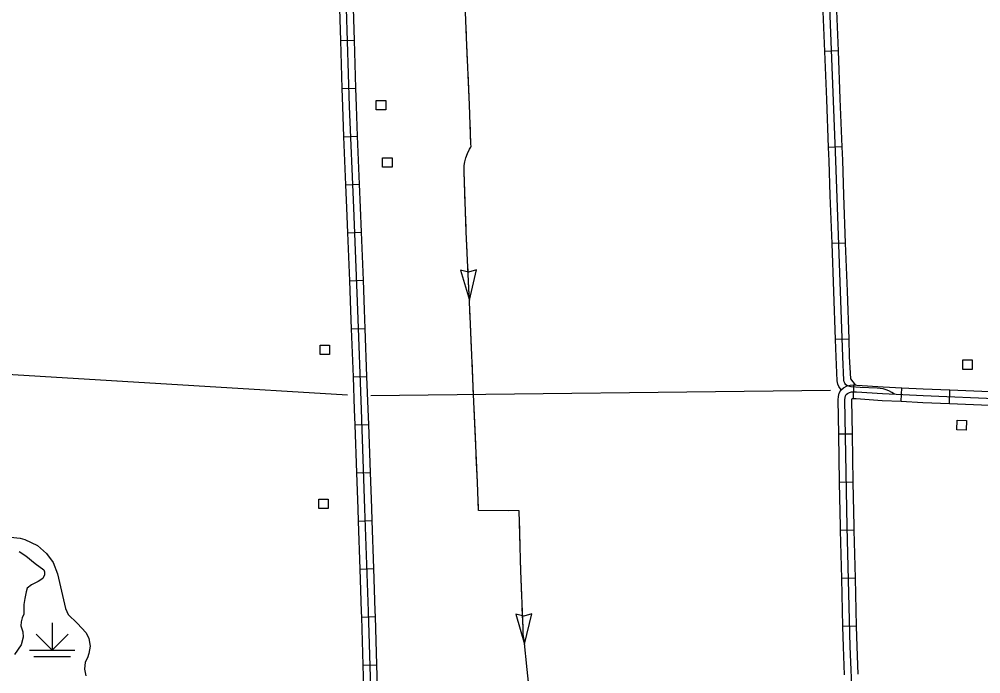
# Model space of a CAD drawing. Extents: x 1084508 to 1142749, y 1057638 to 1093403.
# Drawn here: x 1117705 to 1121021, y 1085121 to 1087378 of the extents above; entities that cross this region are included whole.
import ezdxf

# ---------------------------------------------------------------- set-up
doc = ezdxf.new("R2010")
doc.units = 0
for name, color, linetype in [('Level 32', 7, 'Continuous'), ('Level 35', 7, 'Continuous'), ('Level 43', 7, 'Continuous'), ('Level 44', 7, 'Continuous'), ('Level 45', 7, 'Continuous'), ('Level 47', 7, 'Continuous'), ('Level 5', 7, 'Continuous'), ('Level 56', 7, 'Continuous')]:
    doc.layers.add(name, color=color, linetype=linetype)

msp = doc.modelspace()

# ---------------------------------------------------------------- linework, layer by layer
at = {"layer": 'Level 32'}
for p, q in [((1118812.3, 1087304.2), (1118859.3, 1087305.6)), ((1118817.2, 1087138.5), (1118864.2, 1087139.9)), ((1118823.3, 1086972.6), (1118870.4, 1086974.6)), ((1118830.2, 1086807), (1118877.2, 1086809)), ((1118836.8, 1086641.5), (1118883.9, 1086643.3)), ((1118843.4, 1086475.9), (1118890.4, 1086477.7)), ((1118849.7, 1086310.4), (1118896.8, 1086312.1)), ((1118855.8, 1086144.7), (1118902.8, 1086146.4)), ((1120582.1, 1086070), (1120583.3, 1086117.1)), ((1120747, 1086060.5), (1120749.3, 1086107.6)), ((1120912.8, 1086053.2), (1120914.6, 1086100.3)), ((1118861.8, 1085979.1), (1118908.8, 1085980.8)), ((1120578.2, 1085947.6), (1120531.2, 1085946.8)), ((1118867.8, 1085813.5), (1118914.9, 1085815.2)), ((1120581.3, 1085781.9), (1120534.2, 1085781.1)), ((1118873.7, 1085647.9), (1118920.8, 1085649.5)), ((1120584.4, 1085616.4), (1120537.3, 1085615.2)), ((1118879.3, 1085482.3), (1118926.4, 1085483.9)), ((1120588.5, 1085450.7), (1120541.4, 1085449.5)), ((1118884.9, 1085316.7), (1118931.9, 1085318.2)), ((1120592.6, 1085285), (1120545.5, 1085283.9)), ((1118889.9, 1085151.1), (1118937, 1085152.5))]:
    msp.add_line(p, q, dxfattribs=at)
for points in [[(1118745.4, 1089623.3), (1118749.7, 1089483.2), (1118764.6, 1089043.1), (1118804.4, 1088061.9), (1118832.6, 1087414.4), (1118842.5, 1087077.4), (1118857, 1086728.1), (1118870.9, 1086374.7), (1118883.4, 1086032.8), (1118895.8, 1085690.9), (1118907.8, 1085337), (1118918.3, 1084995.6), (1118935.2, 1084648.2), (1118944.2, 1084302.3), (1118956.1, 1083958.9), (1118967, 1083610.5), (1118979.9, 1083260.1), (1118986.5, 1083074.7)], [(1118806.6, 1087469.5), (1118809.1, 1087413.5), (1118812.3, 1087304.2)], [(1118853.7, 1087471.5), (1118856.1, 1087415.2), (1118859.3, 1087305.6)], [(1118812.3, 1087304.2), (1118817.2, 1087138.5)], [(1118859.3, 1087305.6), (1118864.2, 1087139.9)], [(1118817.2, 1087138.5), (1118819, 1087076.6), (1118823.3, 1086972.6)], [(1118864.2, 1087139.9), (1118866.1, 1087078.3), (1118870.4, 1086974.6)], [(1118870.4, 1086974.6), (1118877.2, 1086809)], [(1118823.3, 1086972.6), (1118830.2, 1086807)], [(1118877.2, 1086809), (1118880.5, 1086729), (1118883.9, 1086643.3)], [(1118830.2, 1086807), (1118833.5, 1086727.1), (1118836.8, 1086641.5)], [(1118883.9, 1086643.3), (1118890.4, 1086477.7)], [(1118836.8, 1086641.5), (1118843.4, 1086475.9)], [(1118890.4, 1086477.7), (1118894.5, 1086375.6), (1118896.8, 1086312.1)], [(1118843.4, 1086475.9), (1118847.4, 1086373.8), (1118849.7, 1086310.4)], [(1118896.8, 1086312.1), (1118902.8, 1086146.4)], [(1118849.7, 1086310.4), (1118855.8, 1086144.7)], [(1118902.8, 1086146.4), (1118906.9, 1086033.6), (1118908.8, 1085980.8)], [(1118855.8, 1086144.7), (1118859.9, 1086031.9), (1118861.8, 1085979.1)], [(1120531.2, 1085946.8), (1120529, 1086066.1), (1120529.9, 1086076.9), (1120532.6, 1086088.2), (1120538.4, 1086098.5), (1120547.9, 1086107.3), (1120559.8, 1086113.5), (1120571, 1086116.7), (1120581.2, 1086117.2), (1120583.3, 1086117.1)], [(1120583.3, 1086117.1), (1120593.9, 1086116.8), (1120684, 1086110.8), (1120749.3, 1086107.6)], [(1120627.3, 1083628.2), (1120625.4, 1083685.5), (1120615.8, 1083957.6), (1120600.8, 1084345.7), (1120582.8, 1084798), (1120582.2, 1084889.3), (1120578.6, 1085026.3), (1120570.8, 1085214.9), (1120560.6, 1085628.2), (1120552.5, 1086065.3), (1120553.2, 1086073.2), (1120554.7, 1086079.5), (1120557.1, 1086083.7), (1120561.6, 1086087.9), (1120568.5, 1086091.5), (1120574.8, 1086093.3), (1120581.4, 1086093.6), (1120592.8, 1086093.3), (1120682.6, 1086087.3), (1120821.9, 1086080.4), (1121094.8, 1086069.6), (1121243.4, 1086062.4), (1121397.8, 1086056.6)], [(1120749.3, 1086107.6), (1120822.9, 1086103.9), (1120914.6, 1086100.3)], [(1120914.6, 1086100.3), (1121080.2, 1086093.7)], [(1120578.2, 1085947.6), (1120576.1, 1086064.5), (1120576.5, 1086069.1), (1120577.3, 1086069.5), (1120578.6, 1086069.9), (1120581.7, 1086070.1), (1120582.1, 1086070)], [(1120582.1, 1086070), (1120591.7, 1086069.8), (1120681.2, 1086063.8), (1120747, 1086060.5)], [(1120747, 1086060.5), (1120820.8, 1086056.9), (1120912.8, 1086053.2)], [(1120912.8, 1086053.2), (1121078.4, 1086046.7)], [(1118908.8, 1085980.8), (1118914.9, 1085815.2)], [(1118861.8, 1085979.1), (1118867.8, 1085813.5)], [(1120534.2, 1085781.1), (1120531.2, 1085946.8)], [(1120581.3, 1085781.9), (1120578.2, 1085947.6)], [(1118914.9, 1085815.2), (1118919.4, 1085691.7), (1118920.8, 1085649.5)], [(1118867.8, 1085813.5), (1118872.3, 1085690), (1118873.7, 1085647.9)], [(1120537.3, 1085615.2), (1120537, 1085627.7), (1120534.2, 1085781.1)], [(1120584.4, 1085616.4), (1120584.1, 1085628.7), (1120581.3, 1085781.9)], [(1118873.7, 1085647.9), (1118879.3, 1085482.3)], [(1118920.8, 1085649.5), (1118926.4, 1085483.9)], [(1120541.4, 1085449.5), (1120537.3, 1085615.2)], [(1120588.5, 1085450.7), (1120584.4, 1085616.4)], [(1118879.3, 1085482.3), (1118884.3, 1085336.2), (1118884.9, 1085316.7)], [(1118926.4, 1085483.9), (1118931.3, 1085337.7), (1118931.9, 1085318.2)], [(1120545.5, 1085283.9), (1120541.4, 1085449.5)], [(1120592.6, 1085285), (1120588.5, 1085450.7)], [(1118884.9, 1085316.7), (1118889.9, 1085151.1)], [(1118931.9, 1085318.2), (1118937, 1085152.5)], [(1120551.2, 1085117.8), (1120547.2, 1085214.1), (1120545.5, 1085283.9)], [(1120598.3, 1085119.8), (1120594.3, 1085215.7), (1120592.6, 1085285)], [(1118889.9, 1085151.1), (1118894.7, 1084994.6), (1118895.2, 1084985)], [(1118937, 1085152.5), (1118941.8, 1084996.5), (1118942.2, 1084987.3)]]:
    msp.add_lwpolyline(points, dxfattribs=at)
at = {"layer": 'Level 35'}
msp.add_lwpolyline([(1117704.3, 1085543.3), (1117727.5, 1085528), (1117759.3, 1085501.5), (1117789.4, 1085479.3), (1117791.5, 1085472.9), (1117791.5, 1085462.4), (1117785.7, 1085449.7), (1117769.3, 1085439.5), (1117746.6, 1085428.3), (1117731.8, 1085416.7), (1117728.1, 1085403.5), (1117723.3, 1085380.7), (1117720.1, 1085359.6), (1117720.7, 1085326.2), (1117714.8, 1085314.1), (1117711.1, 1085300.8), (1117710.1, 1085286), (1117717.5, 1085265.9), (1117718, 1085247.9), (1117711.7, 1085221.5), (1117687.9, 1085188.1)], dxfattribs=at)
at = {"layer": 'Level 43'}
for p, q in [((1119254.2, 1086506.1), (1119226.3, 1086512.8)), ((1119226.3, 1086512.8), (1119257.1, 1086409.6)), ((1119282, 1086514.4), (1119254.5, 1086506.2)), ((1119257.1, 1086409.6), (1119282, 1086514.4)), ((1119445, 1085320), (1119417.2, 1085326.9)), ((1119417.2, 1085326.9), (1119447.1, 1085223.4)), ((1119472.9, 1085328), (1119445.4, 1085320)), ((1119447.1, 1085223.4), (1119472.9, 1085328))]:
    msp.add_line(p, q, dxfattribs=at)
for points in [[(1119484.1, 1084877.5), (1119456.1, 1085135.7), (1119445.7, 1085237.5), (1119442.7, 1085256.2), (1119442.3, 1085278.2), (1119434.5, 1085476.2), (1119428.9, 1085682.5), (1119289.1, 1085683.9), (1119284.9, 1085781.7), (1119272.8, 1086058.9), (1119259.7, 1086353.1), (1119246.6, 1086645.2), (1119239, 1086852.8), (1119239.4, 1086873.9), (1119241.1, 1086886.6), (1119244.9, 1086900.5), (1119250.4, 1086915.3), (1119257.5, 1086929.7), (1119261.8, 1086936.3), (1119263, 1086940.5), (1119262.6, 1086947.3), (1119257.1, 1087082.1), (1119247.4, 1087314.7), (1119235.2, 1087608.5)], [(1119250.8, 1087232.8), (1119247.4, 1087314.7), (1119245.6, 1087357)], [(1119257.7, 1087067.3), (1119257.1, 1087082.1), (1119252.6, 1087191.4)], [(1119246.7, 1086905.4), (1119250.4, 1086915.3), (1119257.5, 1086929.7), (1119261.8, 1086936.3), (1119263, 1086940.5), (1119262.6, 1086947.3), (1119259.4, 1087025.9)], [(1119243.1, 1086740.7), (1119239, 1086852.8), (1119239.2, 1086864.9)], [(1119249.7, 1086575.1), (1119246.6, 1086645.2), (1119244.6, 1086699.3)], [(1119254.3, 1086471.6), (1119251.6, 1086533.7)], [(1119257.1, 1086409.6), (1119254.3, 1086471.6)], [(1119264.5, 1086244), (1119259.7, 1086353.1), (1119259, 1086368.2)], [(1119271.9, 1086078.4), (1119266.4, 1086202.6)], [(1119279.2, 1085912.9), (1119273.7, 1086037)], [(1119286.4, 1085747.3), (1119284.9, 1085781.7), (1119281, 1085871.5)], [(1119391.4, 1085682.9), (1119289.1, 1085683.9), (1119288.2, 1085705.9)], [(1119430.7, 1085616.5), (1119429, 1085678.6)], [(1119432.4, 1085554.4), (1119430.7, 1085616.5)], [(1119438, 1085388.7), (1119434.5, 1085476.2), (1119433.5, 1085513)], [(1119447.1, 1085223.4), (1119445.7, 1085237.5), (1119442.7, 1085256.2), (1119442.3, 1085278.2), (1119439.6, 1085347.3)], [(1119464.5, 1085058.6), (1119456.1, 1085135.7), (1119451.4, 1085182.2)]]:
    msp.add_lwpolyline(points, dxfattribs=at)
at = {"layer": 'Level 44'}
for p, q in [((1117818.1, 1085296.5), (1117818.1, 1085202.4)), ((1117818.1, 1085202.4), (1117762.7, 1085257.9)), ((1117818.1, 1085202.4), (1117873.6, 1085257.9)), ((1117739.7, 1085202.4), (1117896.6, 1085202.4)), ((1117755.4, 1085181), (1117880.9, 1085181))]:
    msp.add_line(p, q, dxfattribs=at)
at = {"layer": 'Level 45'}
for p, q in [((1120530.1, 1087268.7), (1120483, 1087266.9)), ((1120543, 1086937.5), (1120496, 1086935.7)), ((1120554.9, 1086606.2), (1120507.9, 1086604.5)), ((1120566.7, 1086274.9), (1120519.6, 1086273.3))]:
    msp.add_line(p, q, dxfattribs=at)
for points in [[(1120723.1, 1086085.3), (1120713.9, 1086090.4), (1120703.4, 1086096.4), (1120695.2, 1086100.3), (1120684.7, 1086103.3), (1120663.4, 1086105.4), (1120604.9, 1086108.1), (1120573.7, 1086110.8), (1120561.7, 1086114.1), (1120555.7, 1086117.7), (1120552.3, 1086122.8), (1120550.2, 1086127.6), (1120548.7, 1086133.9), (1120545.3, 1086214.3), (1120521.3, 1086890.7), (1120494.9, 1087566.1)], [(1120483, 1087266.9), (1120476.5, 1087432.5)], [(1120530.1, 1087268.7), (1120523.6, 1087434.3)], [(1120489.5, 1087101.3), (1120483, 1087266.9)], [(1120536.5, 1087103.1), (1120530.1, 1087268.7)], [(1120496, 1086935.7), (1120489.5, 1087101.3)], [(1120543, 1086937.5), (1120536.5, 1087103.1)], [(1120502, 1086770.1), (1120497.8, 1086889.8), (1120496, 1086935.7)], [(1120549.1, 1086771.8), (1120544.8, 1086891.5), (1120543, 1086937.5)], [(1120507.9, 1086604.5), (1120502, 1086770.1)], [(1120554.9, 1086606.2), (1120549.1, 1086771.8)], [(1120513.8, 1086438.9), (1120507.9, 1086604.5)], [(1120560.8, 1086440.6), (1120554.9, 1086606.2)], [(1120519.6, 1086273.3), (1120513.8, 1086438.9)], [(1120566.7, 1086274.9), (1120560.8, 1086440.6)], [(1120539.2, 1086099.8), (1120531.5, 1086111.6), (1120527.8, 1086120.1), (1120525.3, 1086130.7), (1120521.8, 1086213.4), (1120519.6, 1086273.3)], [(1120588.6, 1086117.7), (1120572.8, 1086138.5), (1120568.8, 1086215.2), (1120566.7, 1086274.9)]]:
    msp.add_lwpolyline(points, dxfattribs=at)
at = {"layer": 'Level 47'}
msp.add_lwpolyline([(1117674.3, 1085592.5), (1117707.7, 1085588.2), (1117724.1, 1085584), (1117767.7, 1085563.8), (1117798.2, 1085536.4), (1117822, 1085505.3), (1117836.8, 1085466.3), (1117863.8, 1085346.8), (1117873.1, 1085325.9), (1117903.9, 1085296.2), (1117935.6, 1085262.3), (1117945.1, 1085242.7), (1117949.3, 1085216.3), (1117945.1, 1085191.3), (1117939.8, 1085176.5), (1117932.4, 1085161.2), (1117930, 1085137.5), (1117933.7, 1085114.4)], dxfattribs=at)
at = {"layer": 'Level 5'}
for points in [[(1117245.8, 1086179.9), (1118836.6, 1086082.7)], [(1118917.8, 1086080.2), (1120502.3, 1086098.5)]]:
    msp.add_lwpolyline(points, dxfattribs=at)
at = {"layer": 'Level 56'}
for points in [[(1118935.9, 1087065.4), (1118935.9, 1087098.1), (1118968.7, 1087098.1), (1118968.7, 1087065.4)], [(1118957.8, 1086867.6), (1118957.8, 1086900.3), (1118990.6, 1086900.3), (1118990.6, 1086867.6)], [(1118742.1, 1086221.4), (1118742.1, 1086254.1), (1118774.8, 1086254.1), (1118774.8, 1086221.4)], [(1120958.6, 1086170.6), (1120958.6, 1086203.3), (1120991.4, 1086203.3), (1120991.4, 1086170.6)], [(1120938, 1085962.8), (1120939.5, 1085995.5), (1120972.2, 1085993.9), (1120970.7, 1085961.3)], [(1118737.5, 1085690.6), (1118737.5, 1085723.2), (1118770.2, 1085723.2), (1118770.2, 1085690.6)]]:
    msp.add_lwpolyline(points, close=True, dxfattribs=at)

doc.saveas('drawing.dxf')
